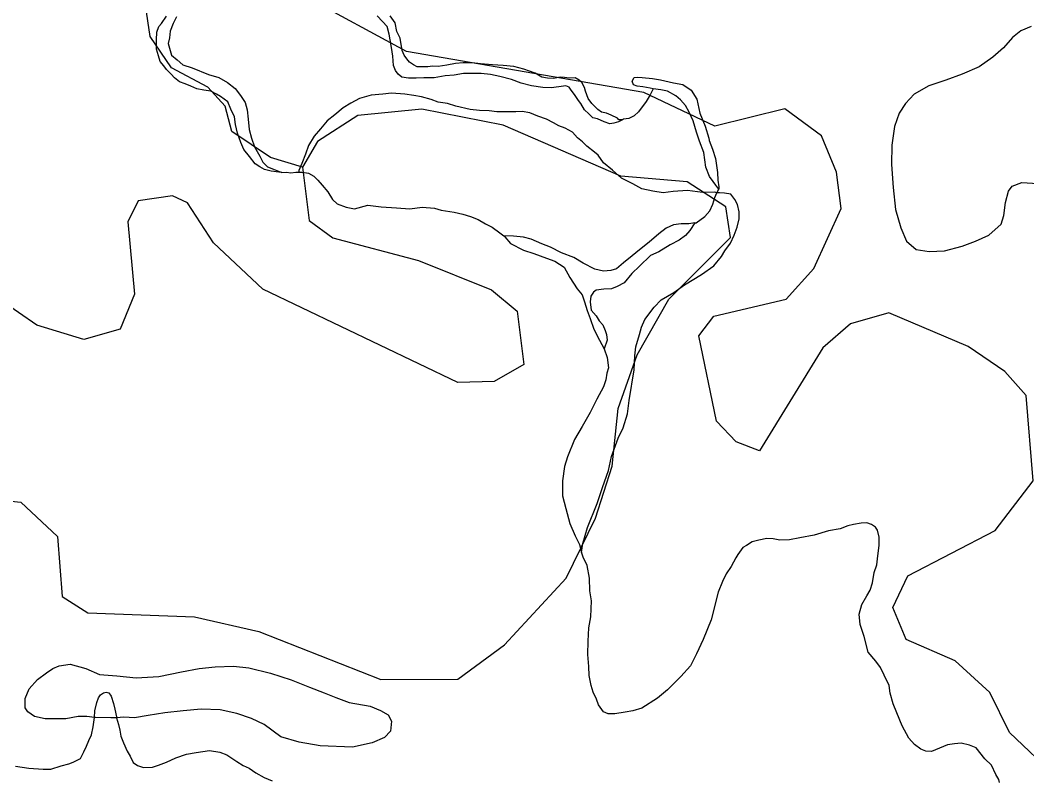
# Model space of a CAD drawing. Extents: x 2082433 to 2279600, y 546599 to 755198.
# Drawn here: x 2196512 to 2200438, y 603357 to 606320 of the extents above; entities that cross this region are included whole.
import ezdxf

# ---------------------------------------------------------------- set-up
doc = ezdxf.new("R2010")
doc.units = 0
doc.layers.add('Exist Hydrographic Misc Water Feature', color=7, linetype='Continuous')
doc.layers.add('Exist Hydrographic Pond Under 1500 Sq Ft', color=7, linetype='Continuous')

msp = doc.modelspace()

# ---------------------------------------------------------------- linework, layer by layer
at = {"layer": 'Exist Hydrographic Misc Water Feature'}
for p, q in [((2197532.9, 605725.9), (2197551, 605726.8)), ((2199228.9, 605646.7), (2199236.7, 605660.4))]:
    msp.add_line(p, q, dxfattribs=at)
for points in [[(2197613.5, 605746.2), (2197488.5, 605784.9), (2197337.5, 605886.3), (2197311.5, 605985.2), (2197244.4, 606058.7), (2197102.5, 606133.8), (2197018.5, 606256.8), (2196992.4, 606441), (2196766.4, 606606.3), (2196673.6, 606706.7), (2196655.5, 606989.1), (2196621.5, 607062), (2196453.5, 607229.4), (2196386.5, 607345.6), (2196338.5, 609426.1)], [(2200553.6, 603367.6), (2200369.7, 603541.9), (2200293.6, 603697.6), (2200158.7, 603821.7), (2199966.5, 603904.3), (2199915.7, 604030), (2199973.5, 604153.5), (2200313.7, 604330.3), (2200462.6, 604524), (2200434.7, 604855.9), (2200351.6, 604949.4), (2200208.5, 605047.5), (2199899.7, 605178.4), (2199750.6, 605135.4), (2199642.6, 605042.5), (2199395.7, 604640.8), (2199303.6, 604675.5), (2199227.5, 604755.7), (2199158.6, 605088.4), (2199216.7, 605166), (2199499.6, 605232.4), (2199606.7, 605351.5), (2199713.5, 605585.6), (2199695.7, 605727), (2199636.6, 605869.2), (2199494.5, 605973.8), (2199220.5, 605907.2), (2198944.5, 606037.4), (2198018.5, 606197.2), (2197625.4, 606411.9)], [(2197532.9, 605725.9), (2197521.2, 605726.9), (2197491.3, 605730.6), (2197465.3, 605738.2), (2197447, 605748.2), (2197429, 605759.8), (2197406.4, 605788), (2197384.7, 605815.6), (2197372.4, 605843.5), (2197360.1, 605879.7), (2197351.7, 605913.5), (2197347.8, 605943.3), (2197333.6, 605973.4), (2197321.7, 606001.1), (2197293, 606022.9), (2197277.4, 606031), (2197255.1, 606042.8), (2197228.8, 606046.4), (2197200.9, 606052.2), (2197177.2, 606062.3), (2197155, 606072.1), (2197132.9, 606079.9), (2197114.6, 606095.7), (2197100.9, 606109.5), (2197082.6, 606127.7), (2197072.6, 606141.3), (2197058.6, 606159.3), (2197052.1, 606181.4), (2197044.1, 606207.3), (2197043.7, 606243), (2197045.7, 606273.2), (2197053.5, 606295.1), (2197063.4, 606307.4), (2197083.2, 606335.2)], [(2197121.2, 606333.5), (2197109.1, 606307.4), (2197097.4, 606277.5), (2197093.9, 606251.7), (2197089.8, 606229.6), (2197102.1, 606183.5), (2197124.3, 606165.6), (2197146.4, 606146), (2197182.3, 606134.1), (2197246.5, 606108.6), (2197286.7, 606096.9), (2197320.7, 606077.1), (2197350.8, 606053.5), (2197371.3, 606025.7), (2197389, 605999.5), (2197397.2, 605969.9), (2197401.9, 605933.9), (2197405.8, 605893.9), (2197414.2, 605859.9), (2197426.3, 605826), (2197446.8, 605790), (2197458.9, 605766.3), (2197476.7, 605748.6), (2197506.7, 605736.8), (2197532.9, 605725.9)], [(2198865.4, 605933.9), (2198860.7, 605931.5), (2198845.3, 605923.5), (2198827.2, 605917.7), (2198811.2, 605915.7), (2198789.1, 605923.5), (2198763, 605935.2), (2198745, 605939.1), (2198729, 605954.9), (2198712.8, 605970.7), (2198698.6, 605994.8), (2198688.8, 606006.8), (2198674.4, 606030.5), (2198660.5, 606046.4), (2198652.7, 606058.5), (2198640.4, 606064.4), (2198612.5, 606060.1), (2198582.6, 606056.1), (2198550.6, 606057.7), (2198506.5, 606063.5), (2198466.3, 606074.9), (2198428.2, 606088.7), (2198382, 606100.5), (2198346, 606108.4), (2198310.1, 606111.9), (2198278.1, 606111.8), (2198240.4, 606111.4), (2198204.5, 606105.1), (2198170, 606103), (2198126.1, 606094.6), (2198086.6, 606094.5), (2198056.4, 606094.2), (2198026.5, 606093.8), (2198000.4, 606097.8), (2197986.3, 606109.7), (2197976.2, 606123.7), (2197967.6, 606143.6), (2197966, 606179.6), (2197959.6, 606213.4), (2197955.3, 606243.7), (2197951.4, 606265.3), (2197943.2, 606295.4), (2197924.8, 606315.2), (2197904.7, 606337.3)], [(2198865.4, 605933.9), (2198860.7, 605931.5), (2198847.1, 605931.8), (2198841.2, 605937.5), (2198817, 605949.7), (2198799.1, 605957.3), (2198778.8, 605961.2), (2198764.7, 605971), (2198755, 605981), (2198740.7, 605994.9), (2198726.5, 606014.9), (2198716.3, 606042.8), (2198712.4, 606056.8), (2198701.9, 606076.6), (2198692.3, 606086.6), (2198676.1, 606094.7), (2198653.9, 606094.4), (2198634.3, 606096.1), (2198618.1, 606098.2), (2198592.4, 606091.9), (2198568, 606094), (2198546.1, 606097.7), (2198519.8, 606113.4), (2198476.2, 606128.9), (2198437.8, 606138.8), (2198396, 606142.7), (2198354, 606146.2), (2198307.8, 606149.9), (2198274.2, 606153.7), (2198240.1, 606153.6), (2198210, 606151.3), (2198176.2, 606145), (2198141.9, 606138.8), (2198120.2, 606140.5), (2198101.9, 606138.4), (2198082.1, 606138.6), (2198059.9, 606138.3), (2198045.8, 606146.1), (2198030.2, 606156.2), (2198020.1, 606169.8), (2198009.7, 606184), (2198001.7, 606201.8), (2197993.5, 606249.7), (2197981.2, 606275.4), (2197975, 606309.6), (2197954.9, 606337.4)], [(2200453.9, 606294.7), (2200414.1, 606278.4), (2200382.1, 606252.3), (2200346.4, 606211.9)], [(2200346.4, 606211.9), (2200305.2, 606175.6), (2200251.3, 606137.5), (2200185.3, 606108.9), (2200121.7, 606086.5), (2200055.9, 606064), (2199998.1, 606031.7), (2199964, 605995.5), (2199940.2, 605957.3), (2199921, 605905.1), (2199911.5, 605833.1), (2199909.9, 605757.1), (2199916.7, 605667.3), (2199925.3, 605581.2), (2199945.6, 605509.6), (2199967.9, 605457.5), (2200006.1, 605425.9), (2200056.3, 605418.3), (2200116.2, 605420.6), (2200185.9, 605439.2), (2200238, 605457.7), (2200289.6, 605482), (2200337.4, 605524.2), (2200347.3, 605558.4), (2200354.9, 605608.4), (2200366.3, 605652.5), (2200380.3, 605672.3), (2200418, 605686.9), (2200480.3, 605683.2)], [(2198980.4, 606052.8), (2198968.3, 606054.6), (2198940.4, 606060.4), (2198918.1, 606062.2), (2198904.1, 606067.9), (2198898, 606081.9), (2198906, 606096.1), (2198917.8, 606098.3), (2198937.9, 606096.5), (2198977.9, 606092.5), (2199009.7, 606086.9), (2199060.2, 606075.2), (2199096, 606069.4), (2199128.2, 606047.5), (2199150.2, 606011.7), (2199162.9, 605957.9), (2199183.2, 605906.2), (2199197.7, 605860.2), (2199199.4, 605850.2)], [(2198980.4, 606052.8), (2198968.7, 606028.6), (2198952.7, 606002.6), (2198923.2, 605962.1), (2198906.8, 605946.3), (2198885.2, 605936.2), (2198865.4, 605933.9)], [(2199236.7, 605660.4), (2199224.4, 605676.5), (2199215, 605690.5), (2199200.4, 605710.2), (2199186.5, 605746.3), (2199177.6, 605804), (2199161.7, 605847.8), (2199149.4, 605883.7), (2199137, 605927.7), (2199121.1, 605961.8), (2199106.7, 605987.5), (2199086.6, 606009.6), (2199068.4, 606025.3), (2199036.2, 606043.2), (2199010.1, 606048.7), (2198980.4, 606052.8)], [(2199228.9, 605646.7), (2199221.1, 605648.6), (2199172.9, 605648.2), (2199114.7, 605655.7), (2199058.7, 605651.2), (2199018.9, 605647.1), (2198979.2, 605652.7), (2198936.9, 605662.3), (2198901.2, 605682.3), (2198856.7, 605704), (2198822.5, 605735.6), (2198786.2, 605763.3), (2198766.1, 605793.2), (2198752, 605805), (2198722, 605829), (2198705.4, 605844.9), (2198685.7, 605860.9), (2198665.4, 605882.6), (2198637.5, 605898.6), (2198613.1, 605908.3), (2198591.4, 605920.1), (2198565.2, 605933.8), (2198530.9, 605945.5), (2198499.3, 605959.2), (2198469.4, 605963.3), (2198445, 605962.9), (2198405, 605962.8), (2198371, 605962.3), (2198341, 605966.4), (2198303.1, 605968.1), (2198267.2, 605971.9), (2198211.2, 605985.2), (2198178.8, 605995), (2198142.7, 606000.8), (2198114.7, 606010.8), (2198076.7, 606020.5), (2198047.2, 606026.2), (2198012.7, 606031.8), (2197960.7, 606035.6), (2197926.8, 606031.4), (2197881.1, 606027), (2197835, 606014.9), (2197801.1, 605996.5), (2197771.4, 605978.2), (2197739.4, 605950.2), (2197709.9, 605927.9), (2197683.6, 605895.8), (2197658.2, 605867.6), (2197636.5, 605831.6), (2197624.4, 605797.3), (2197610.6, 605761.2), (2197598.7, 605733.4), (2197599.2, 605727.3)], [(2199199.4, 605850.2), (2199211.7, 605816.3), (2199224, 605780.4), (2199230.8, 605726.3), (2199232.4, 605696.4), (2199236.7, 605670.6), (2199236.7, 605660.4)], [(2197551, 605726.8), (2197567.4, 605725.2), (2197587.1, 605727), (2197599.2, 605727.3)], [(2197599.2, 605727.3), (2197611.5, 605727.4), (2197637.1, 605723.5), (2197657.2, 605711.6), (2197673.4, 605695.8), (2197689.6, 605675.9), (2197711.5, 605649.9), (2197729.6, 605620.4), (2197748.2, 605604.2), (2197783.7, 605590.7), (2197815.9, 605584.6), (2197868, 605599.1), (2197919.9, 605591.6), (2197980.1, 605587.8), (2198032.2, 605584.4), (2198080, 605590.6), (2198127.8, 605587), (2198154.2, 605579), (2198203.9, 605571.4), (2198237.9, 605563.9), (2198268.2, 605554.1), (2198298, 605542.2), (2198326.5, 605526.2), (2198352.3, 605512.5), (2198382.5, 605490.6), (2198398.4, 605478.8)], [(2198700.9, 604245.3), (2198706.6, 604279.3), (2198724.3, 604341.5), (2198761.6, 604435.7), (2198782.9, 604497.7), (2198806.7, 604563.9), (2198818.2, 604618.1), (2198843.4, 604690.2), (2198863.3, 604730.5), (2198880.7, 604784.3), (2198886.5, 604836.5), (2198906.2, 604956.5), (2198909.6, 605010.7), (2198912.9, 605046.7), (2198926.9, 605094.4), (2198934.7, 605122.9), (2198948.6, 605152.8), (2198984.3, 605201), (2199012, 605229.3), (2199061.6, 605257.4), (2199103.2, 605288), (2199169, 605328.4), (2199216.8, 605362.6), (2199246.5, 605398.6), (2199260.5, 605420.8), (2199282, 605450.8), (2199296.2, 605481.2), (2199307.9, 605513.1), (2199315.6, 605545.1), (2199315.2, 605573.1), (2199309.3, 605601.2), (2199299.4, 605621), (2199283.2, 605640.9), (2199259.3, 605644.9), (2199239.2, 605646.7), (2199228.9, 605646.7)], [(2199143.6, 605530.1), (2199147.7, 605529.9), (2199181.5, 605554.4), (2199201.4, 605576.6), (2199212.9, 605602.4), (2199221.1, 605628.4), (2199228.9, 605646.7)], [(2199143.6, 605530.1), (2199120, 605526), (2199089.7, 605525.7), (2199060.2, 605521.3), (2199031.7, 605509.3), (2199002.1, 605487), (2198964.4, 605454.6), (2198926.7, 605424.6), (2198898.8, 605400.4), (2198865.1, 605374.3), (2198837.3, 605349.7), (2198815.1, 605343.7), (2198787, 605341.5), (2198753, 605349.4), (2198707.3, 605373), (2198671, 605394.7), (2198622.8, 605412.5), (2198580.5, 605434.3), (2198546.7, 605447.9), (2198504.7, 605465.6), (2198474.5, 605473.4), (2198436.4, 605477.1), (2198398.4, 605478.8)], [(2199143.6, 605530.1), (2199124.1, 605499.8), (2199106.3, 605479.8), (2199082.5, 605461.5), (2199046.2, 605443.4), (2199002.7, 605417.1), (2198970.7, 605402.9), (2198927.5, 605360.4), (2198897.3, 605332.5), (2198867.4, 605296.1), (2198839.5, 605282), (2198818, 605271.9), (2198787.6, 605271.6), (2198757.7, 605267.6), (2198747.9, 605259.4), (2198738, 605243.4), (2198734.3, 605221.3), (2198738.2, 605189.4), (2198758.5, 605167.3), (2198770.4, 605147.7), (2198784.8, 605131.7), (2198793, 605109.8), (2198798.9, 605093.9), (2198801.2, 605071.7), (2198789.5, 605037.7)], [(2198398.4, 605478.8), (2198402.6, 605475), (2198424.5, 605448.9), (2198474.7, 605423.5), (2198514.9, 605409.7), (2198565.2, 605392), (2198597.1, 605380.3), (2198633, 605356.6), (2198655.4, 605316.7), (2198683.7, 605272.7), (2198704, 605249), (2198712.2, 605221), (2198722.6, 605187.3), (2198734.7, 605157.1), (2198748.9, 605115.3), (2198771.4, 605071.7), (2198789.5, 605037.7)], [(2198789.5, 605037.7), (2198801.4, 605003.9), (2198805.7, 604963.9), (2198799.7, 604943.7), (2198796.5, 604917.9), (2198786.6, 604889.8), (2198760.8, 604841.8), (2198735.1, 604789.7), (2198703.4, 604735.2), (2198673.8, 604685), (2198645.9, 604617), (2198634.5, 604578.9), (2198626.9, 604522.9), (2198627.5, 604464.8), (2198640, 604415.1), (2198656.2, 604357.1), (2198676.3, 604309.5), (2198692.7, 604275.3), (2198700.9, 604245.3)], [(2200330.5, 603347.1), (2200328.4, 603359.2), (2200316.3, 603378.9), (2200299.7, 603415), (2200273.7, 603438.9), (2200239.6, 603482.5), (2200213.6, 603492.1), (2200181.4, 603499.9), (2200155.5, 603498.1), (2200127.7, 603493.8), (2200097.5, 603481.3), (2200065.7, 603467.4), (2200044, 603469.1), (2200023.7, 603477), (2199999.5, 603494.8), (2199977.4, 603520.5), (2199950.9, 603568.3), (2199930.8, 603618.4), (2199916.2, 603654.2), (2199904.1, 603695.8), (2199900.3, 603726), (2199881.8, 603765.7), (2199867.6, 603795.8), (2199849, 603819.7), (2199819.3, 603855.4), (2199802.9, 603917.1), (2199788.3, 603963.1), (2199784.4, 604003), (2199793.6, 604040.9), (2199813.5, 604075.3), (2199827.3, 604097.5), (2199835.2, 604125.1), (2199842.8, 604165.4), (2199852.5, 604195.5), (2199856.4, 604231.4), (2199862.3, 604271.5), (2199862.1, 604303.6), (2199855.5, 604331.3), (2199848, 604343.4), (2199831.6, 604353.2), (2199813.9, 604359.1), (2199791.8, 604358.8), (2199761.4, 604352.8), (2199739.5, 604348.4), (2199709.8, 604336.3), (2199663.8, 604328.2), (2199608.1, 604311.9), (2199552.3, 604301.3), (2199512.3, 604293.1), (2199474.4, 604292.7), (2199448.1, 604296.7), (2199424.3, 604298.3), (2199392.1, 604292.2), (2199366.1, 604286), (2199344.6, 604271.8), (2199330.6, 604263.8), (2199310.5, 604235.6), (2199302.5, 604223.8), (2199285.1, 604189.6), (2199265, 604161.4), (2199251.5, 604131.4), (2199233.4, 604089.1), (2199206.6, 603981.2), (2199175.2, 603904.8), (2199149.6, 603848.7), (2199125.8, 603802.4), (2199088, 603760.2), (2199036.6, 603708), (2198996.8, 603675.9), (2198936.7, 603637.5), (2198901, 603627), (2198871.5, 603620.9), (2198830.9, 603614.5), (2198805.5, 603614.3), (2198787.2, 603622.3), (2198766.7, 603650.2), (2198758.9, 603672.1), (2198746.4, 603699.9), (2198738.4, 603725.8), (2198730.4, 603763.9), (2198730, 603799.7), (2198725.7, 603845.7), (2198727.1, 603897.9), (2198729, 603949.9), (2198736.8, 603993.7), (2198740.3, 604055.7), (2198733.9, 604093.9), (2198731.7, 604143.8), (2198723.3, 604193.7), (2198707.1, 604225.7), (2198700.9, 604245.3)], [(2196801.9, 603600.5), (2196772, 603604.2), (2196737.9, 603604.1), (2196690.4, 603595.9), (2196654.1, 603595.7), (2196610.2, 603595.4), (2196568.2, 603605.1), (2196541.7, 603622.8), (2196532.1, 603638.8), (2196531.7, 603674.6), (2196547.4, 603712.8), (2196579.2, 603748.9), (2196614.7, 603775.2), (2196639.1, 603791.4), (2196664.5, 603801.7), (2196707, 603808), (2196768.9, 603792.1), (2196821, 603768.8), (2196889.1, 603763), (2196965.1, 603755.6), (2197052.9, 603760.1), (2197140.7, 603778.9), (2197210.8, 603791.4), (2197272.7, 603797.9), (2197344.5, 603800.5), (2197404.4, 603794.7), (2197488.8, 603773.4), (2197568.6, 603748), (2197641, 603718.3), (2197697, 603696.9), (2197742.9, 603679.1), (2197795.4, 603659.4), (2197877.4, 603644.2), (2197917.2, 603628.4), (2197947.7, 603610.4), (2197959.6, 603586.7), (2197955.9, 603546.7), (2197932.4, 603522.3), (2197884.4, 603502), (2197808.5, 603485.5), (2197682.2, 603490.7), (2197600.4, 603504.3), (2197528.2, 603525.7), (2197463.8, 603573.2), (2197413.8, 603597), (2197357.6, 603616.4), (2197291.8, 603630), (2197217.6, 603633.5), (2197147.6, 603627), (2197075.7, 603618.4), (2197011.9, 603608.2), (2196957.8, 603599.7), (2196916.1, 603601.6), (2196888, 603599.3)], [(2196801.9, 603600.5), (2196803.8, 603626.6), (2196811.8, 603658.7), (2196817.7, 603676.8), (2196825.5, 603688.6), (2196837.6, 603696.6), (2196847.2, 603699.1), (2196857.5, 603696.8), (2196867.1, 603683.2)], [(2196867.1, 603683.2), (2196875.7, 603655.1), (2196881.9, 603633.1), (2196888.2, 603603.3), (2196888, 603599.3)], [(2196760.9, 603466.4), (2196771, 603488.4), (2196780.6, 603510.5), (2196790.6, 603532.5), (2196796.4, 603564.5), (2196801.9, 603600.5)], [(2196888, 603599.3), (2196865.9, 603599), (2196806.2, 603600.7), (2196801.9, 603600.5)], [(2196888, 603599.3), (2196896, 603573.4), (2196900.5, 603551.2), (2196904.6, 603527.4), (2196914.7, 603501.6), (2196928.8, 603469.4), (2196941.3, 603449.7), (2196953, 603425.6), (2196969.4, 603413.8), (2196993.6, 603406.2), (2197027.7, 603406.3), (2197051.1, 603414.5), (2197083.2, 603426.7), (2197119.1, 603442.8), (2197161, 603457.1), (2197199.1, 603463.5), (2197250.6, 603471.9), (2197291, 603465.9), (2197318.6, 603454.4), (2197357.4, 603428.7), (2197381.2, 603412.9), (2197405.4, 603402.8), (2197431.2, 603385), (2197463.6, 603367.2), (2197495.4, 603353.5)], [(2196493.7, 603410.7), (2196519.8, 603406.7), (2196545.4, 603402.8), (2196601.4, 603399.2), (2196631.7, 603399.5), (2196671.5, 603411.8), (2196701.4, 603420.2), (2196719.3, 603426), (2196747.2, 603440.1), (2196760.9, 603466.4)]]:
    msp.add_lwpolyline(points, dxfattribs=at)
at = {"layer": 'Exist Hydrographic Pond Under 1500 Sq Ft'}
for points in [[(2195997.5, 604493.1), (2196514.4, 604440), (2196657.6, 604306), (2196675.4, 604072.7), (2196775.5, 604008.3), (2197192.6, 603993.3), (2197442.5, 603935.7), (2197918.5, 603749), (2198218.7, 603749.5), (2198400.5, 603883.5), (2198640.7, 604144.4), (2198755.5, 604378.2), (2198820.5, 604580.3), (2198844.5, 604806.1), (2198918.5, 605014.5), (2199041.5, 605231.8), (2199281.7, 605473), (2199263.6, 605591.4), (2199113.5, 605689.6), (2198854.5, 605711.2), (2198395.6, 605910.8), (2198078.6, 605973), (2197828.6, 605948.5), (2197671.6, 605846.7), (2197613.5, 605746.2)], [(2197613.5, 605746.2), (2197639.6, 605539), (2197731.4, 605471.6), (2198065.5, 605382.8), (2198349.5, 605268.8), (2198450.6, 605184.8), (2198476.6, 604977.6), (2198360.6, 604911), (2198218.7, 604907.3), (2197458.5, 605270.5), (2197265.6, 605451.5), (2197164.5, 605607.7), (2197106.4, 605635.2), (2196972.5, 605614.9), (2196931.5, 605533.7), (2196958.6, 605251.1), (2196901.6, 605114.5), (2196760.5, 605074.7), (2196576.6, 605130.9), (2196434.5, 605228.9)]]:
    msp.add_lwpolyline(points, dxfattribs=at)

doc.saveas('drawing.dxf')
